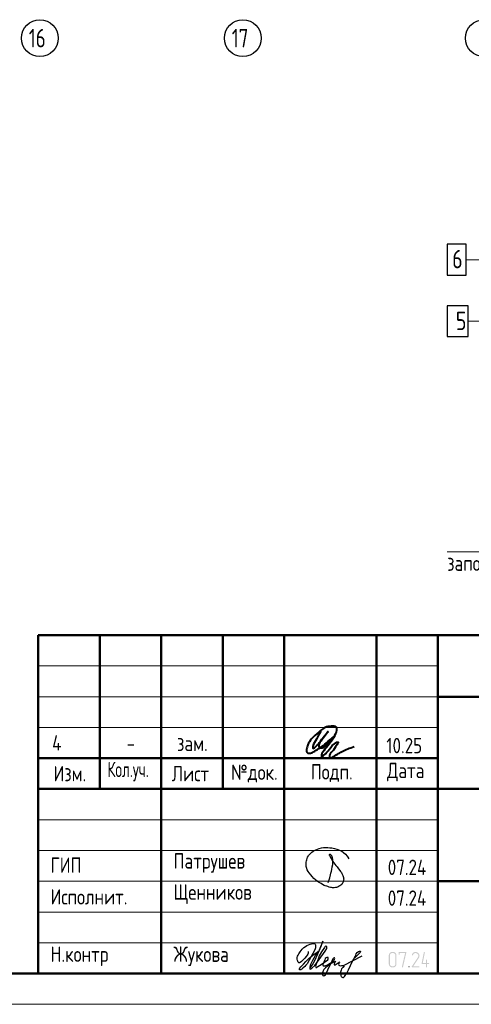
# Model space of a CAD drawing. Header units: millimetres. Extents: x 40580 to 1168286, y -220995 to 81020.
# Tile 300 of 419: x 764267 to 771610, y -128368 to -112364. Entities that reach past the tile are written whole.
import ezdxf

# ---------------------------------------------------------------- set-up
doc = ezdxf.new("R2010")
doc.units = ezdxf.units.MM
doc.linetypes.add('CENTER', pattern=[2, 1.25, -0.25, 0.25, -0.25])
for name, color, linetype, lineweight in [('Standard', 7, 'Continuous', 25), ('ОСИ', 7, 'CENTER', 15), ('Основная', 7, 'Continuous', 40), ('Позиционная метка линия выноска', 7, 'Continuous', 13), ('Примечания', 7, 'Continuous', 13), ('Ребро вкладыша арматура S1', 52, 'Continuous', 25), ('Ребро вкладыша арматура поперечная AW', 52, 'Continuous', 25)]:
    doc.layers.add(name, color=color, linetype=linetype, lineweight=lineweight)
doc.styles.add('GOST 2.304', font='isocpeur.ttf', dxfattribs={"width": 0.8})
doc.styles.add('GOST 2.304-81', font='txt')
doc.styles.add('ISOCPEUR', font='isocpeur.ttf')

# ---------------------------------------------------------------- blocks, each defined once
blk = doc.blocks.new('яяя')
at = {"lineweight": 30}
for points in [[(345424, 110432), (345425, 110410), (345424, 110397), (345417, 110379), (345406, 110350), (345390, 110319), (345357, 110275), (345310, 110221), (345265, 110176), (345198, 110110), (345161, 110077), (345133, 110066), (345116, 110066), (345102, 110075), (345090, 110091), (345082, 110115), (345074, 110146), (345066, 110182), (345064, 110206), (345067, 110234), (345077, 110278), (345095, 110320), (345114, 110361), (345134, 110395), (345159, 110428), (345195, 110469), (345228, 110506), (345284, 110560), (345331, 110595), (345379, 110625), (345435, 110648), (345486, 110670), (345532, 110686), (345573, 110696), (345605, 110698), (345621, 110695), (345635, 110687), (345648, 110671), (345656, 110649), (345659, 110625), (345659, 110583), (345656, 110553), (345647, 110523), (345635, 110489), (345387, 110033), (345349, 109985), (345311, 109948), (345247, 109889), (345209, 109858), (345192, 109844), (345180, 109837), (345157, 109833), (345150, 109835), (345140, 109842), (345135, 109856), (345138, 109881), (345148, 109892), (345183, 109930), (345267, 110024), (345343, 110105), (345455, 110213), (345617, 110343), (345775, 110456), (345811, 110526), (345838, 110607), (345890, 110740), (345902, 110771), (345698, 110295), (345672, 110226), (345626, 110132), (345572, 110032), (345518, 109953), (345481, 109918), (345497, 110001), (345567, 110147), (345655, 110301), (345760, 110442)], [(345481, 109918), (345476, 109896), (345475, 109874), (345485, 109861), (345506, 109866), (345539, 109891), (345632, 109983), (345968, 110450), (346022, 110527), (346029, 110560), (346027, 110579), (346026, 110590), (346010, 110605), (345993, 110609), (345975, 110601), (345962, 110584), (345954, 110562), (345857, 110421), (345783, 110292), (345741, 110183), (345701, 110079), (345665, 109985), (345660, 109952), (345666, 109929), (345669, 109915), (345682, 109910), (345702, 109914), (345735, 109941), (345846, 110007), (346065, 110160), (346075, 110193), (346070, 110217), (346066, 110236), (346052, 110241), (346030, 110241), (346007, 110228), (345978, 110203), (345960, 110164), (345892, 110010), (345895, 109986), (345904, 109966), (345925, 109964), (345969, 109968), (346045, 110000), (346218, 110114), (346261, 110154), (346280, 110184), (346282, 110210), (346278, 110225), (346263, 110229), (346241, 110222), (346220, 110198), (346162, 110049), (345989, 109904), (345932, 109849), (345906, 109805), (345891, 109739), (345890, 109690), (345899, 109652), (345924, 109647), (345956, 109655), (345980, 109674), (346058, 109838), (346158, 110046), (346261, 110098), (346314, 110120), (346292, 110079), (346269, 110036), (346261, 110008), (346267, 109998), (346293, 109998), (346363, 110039), (346445, 110095), (346421, 110068), (346414, 110040), (346407, 110011), (346416, 109990), (346466, 109972), (346509, 109977), (346574, 109984), (347172, 110293)], [(346586, 109971), (346543, 109917), (346509, 109873), (346489, 109825), (346475, 109767), (346472, 109710), (346478, 109675), (346485, 109641), (346501, 109621), (346517, 109602), (346542, 109589), (346568, 109592), (346605, 109620), (346680, 109731), (346736, 109842), (346865, 110115), (346962, 110290), (346969, 110318), (346979, 110360), (347013, 110403), (347056, 110434), (347091, 110450), (347109, 110450), (347121, 110434), (347115, 110405), (347072, 110355), (347012, 110307), (346924, 110222)]]:
    blk.add_lwpolyline(points, dxfattribs=at)
blk = doc.blocks.new('Из_буфера32210')
at = {"color": 7, "lineweight": 25}
blk.add_lwpolyline([(357, 84), (386, 160), (399, 213), (405, 239), (412, 268), (420, 299), (427, 339), (434, 380), (437, 414), (438, 442), (436, 466), (430, 489), (425, 504), (417, 519), (409, 531), (405, 535), (403, 536), (400, 539), (394, 541), (387, 543), (383, 542), (379, 539), (377, 534), (377, 528), (379, 523), (438, 428), (470, 382), (484, 365), (504, 341), (528, 310), (551, 280), (562, 264), (575, 247), (582, 235), (589, 220), (599, 198), (606, 184), (610, 167), (611, 155), (612, 143), (611, 127), (609, 116), (603, 96), (596, 82), (588, 69), (579, 56), (563, 43), (551, 34), (539, 25), (524, 16), (511, 10), (494, 5), (481, 3), (456, 0), (432, 1), (415, 3), (396, 6), (375, 11), (355, 19), (336, 24), (310, 31), (293, 39), (269, 53), (243, 69), (223, 80), (202, 93), (180, 109), (152, 128), (126, 152), (98, 182), (77, 211), (52, 241), (32, 266), (20, 293), (8, 329), (3, 348), (1, 373), (0, 393), (1, 417), (6, 440), (13, 454), (20, 476), (26, 497), (38, 517), (47, 529), (60, 548), (75, 563), (95, 581), (115, 593), (135, 606), (161, 618), (187, 628), (213, 638), (251, 647), (282, 653), (319, 655), (353, 655), (384, 652), (418, 648), (460, 641), (503, 628), (544, 611), (579, 594), (611, 573), (639, 545), (666, 515), (679, 496), (694, 471)], dxfattribs=at)

msp = doc.modelspace()

# ---------------------------------------------------------------- hatches: boundary and pattern name
at = {"layer": 'Standard', "linetype": 'Continuous', "lineweight": 25, "transparency": 33554687}
h = msp.add_hatch(color=7, dxfattribs=at)
h.paths.add_polyline_path([(770393.5, -127713.9), (770393.5, -127716.6), (770393.3, -127719.3), (770393, -127721.9), (770392.5, -127724.4), (770392, -127727), (770391.3, -127729.4), (770390.6, -127731.9), (770389.6, -127734.2), (770388.6, -127736.5), (770387.4, -127738.8), (770386.2, -127741.1), (770384.7, -127743.2), (770383.3, -127745.4), (770381.6, -127747.4), (770379.8, -127749.5), (770377.9, -127751.5), (770375.9, -127753.4), (770373.9, -127755.1), (770371.8, -127756.9), (770369.7, -127758.3), (770367.5, -127759.8), (770365.2, -127761), (770363, -127762.3), (770360.6, -127763.2), (770358.3, -127764.2), (770355.8, -127765), (770353.3, -127765.7), (770350.8, -127766.2), (770348.2, -127766.7), (770345.5, -127766.9), (770342.9, -127767.2), (770340.1, -127767.2), (770322.3, -127767.2), (770319.8, -127767.2), (770317.2, -127766.9), (770314.7, -127766.7), (770312.3, -127766.2), (770309.9, -127765.7), (770307.5, -127765), (770305.1, -127764.3), (770302.8, -127763.3), (770300.5, -127762.3), (770298.3, -127761.1), (770296, -127759.9), (770293.8, -127758.4), (770291.7, -127757), (770289.6, -127755.3), (770287.4, -127753.6), (770285.4, -127751.6), (770283.4, -127749.7), (770281.6, -127747.6), (770279.8, -127745.6), (770278.3, -127743.4), (770276.7, -127741.3), (770275.5, -127739), (770274.2, -127736.8), (770273.2, -127734.4), (770272.1, -127732.1), (770271.4, -127729.6), (770270.6, -127727.1), (770270.1, -127724.6), (770269.6, -127722), (770269.3, -127719.3), (770269.1, -127716.7), (770269.1, -127713.9), (770269.1, -127571.8), (770269.1, -127569.1), (770269.3, -127566.5), (770269.6, -127563.9), (770270, -127561.5), (770270.5, -127558.9), (770271.2, -127556.5), (770272, -127554.1), (770272.9, -127551.8), (770273.9, -127549.5), (770275.1, -127547.2), (770276.3, -127545), (770277.8, -127542.8), (770279.2, -127540.6), (770280.9, -127538.5), (770282.6, -127536.5), (770284.5, -127534.5), (770286.5, -127532.5), (770288.5, -127530.7), (770290.5, -127529), (770292.7, -127527.5), (770294.8, -127526), (770297.1, -127524.7), (770299.3, -127523.5), (770301.7, -127522.5), (770304.1, -127521.5), (770306.5, -127520.7), (770309, -127520), (770311.6, -127519.5), (770314.2, -127519), (770316.8, -127518.7), (770319.5, -127518.5), (770322.3, -127518.5), (770340.1, -127518.5), (770342.8, -127518.5), (770345.4, -127518.7), (770348.1, -127519), (770350.6, -127519.4), (770353.2, -127519.9), (770355.6, -127520.7), (770358.1, -127521.4), (770360.4, -127522.4), (770362.8, -127523.3), (770365, -127524.6), (770367.3, -127525.8), (770369.4, -127527.2), (770371.6, -127528.7), (770373.7, -127530.4), (770375.7, -127532.1), (770377.7, -127534), (770379.7, -127536), (770381.4, -127538), (770383.1, -127540.1), (770384.6, -127542.2), (770386.1, -127544.4), (770387.3, -127546.6), (770388.6, -127548.9), (770389.6, -127551.2), (770390.6, -127553.6), (770391.3, -127556.1), (770392, -127558.5), (770392.5, -127561.1), (770393, -127563.7), (770393.3, -127566.3), (770393.5, -127569), (770393.5, -127571.8)], flags=16)
h.paths.add_polyline_path([(770375.8, -127713.9), (770375.8, -127571.7), (770375.8, -127568.1), (770375.2, -127564.7), (770374.5, -127561.3), (770373.2, -127558.2), (770371.9, -127555), (770369.9, -127552.2), (770368, -127549.3), (770365.3, -127546.7), (770362.7, -127544), (770359.8, -127542.1), (770356.9, -127540.1), (770353.8, -127538.8), (770350.6, -127537.5), (770347.2, -127536.8), (770343.8, -127536.2), (770340.1, -127536.2), (770322.3, -127536.2), (770318.6, -127536.2), (770315.2, -127536.8), (770311.8, -127537.5), (770308.7, -127538.8), (770305.5, -127540.1), (770302.6, -127542), (770299.8, -127544), (770297.2, -127546.6), (770294.6, -127549.2), (770292.6, -127552), (770290.7, -127554.9), (770289.4, -127558.1), (770288.1, -127561.2), (770287.4, -127564.6), (770286.8, -127568), (770286.8, -127571.7), (770286.8, -127713.9), (770286.8, -127717.5), (770287.4, -127720.9), (770288.1, -127724.2), (770289.5, -127727.4), (770290.8, -127730.5), (770292.8, -127733.4), (770294.8, -127736.3), (770297.5, -127738.9), (770300.2, -127741.6), (770303.1, -127743.5), (770306, -127745.5), (770309.1, -127746.8), (770312.2, -127748.2), (770315.5, -127748.8), (770318.8, -127749.5), (770322.3, -127749.5), (770340.1, -127749.5), (770343.7, -127749.5), (770347.1, -127748.8), (770350.4, -127748.2), (770353.6, -127746.9), (770356.7, -127745.7), (770359.6, -127743.8), (770362.5, -127741.9), (770365.1, -127739.3), (770367.8, -127736.8), (770369.8, -127734), (770371.8, -127731.1), (770373.2, -127727.9), (770374.5, -127724.8), (770375.2, -127721.3), (770375.8, -127717.8)])
for points in [[(770553.3, -127529.3), (770499.9, -127760.3), (770499.6, -127761.1), (770498.8, -127762.3), (770498, -127763.6), (770496.7, -127765.4), (770491.3, -127767.2), (770489.7, -127767.2), (770488.1, -127766.6), (770486.5, -127766.1), (770484.9, -127765), (770484.2, -127764.5), (770483.7, -127763.8), (770483.2, -127763.1), (770482.8, -127762.3), (770482.4, -127761.5), (770482.3, -127760.6), (770482.1, -127759.7), (770482.1, -127758.6), (770482.4, -127756.3), (770533.4, -127536.2), (770446.6, -127536.2), (770446.6, -127553.8), (770446.6, -127554.8), (770446.5, -127555.8), (770446.3, -127556.7), (770446, -127557.6), (770445.7, -127558.4), (770445.2, -127559.2), (770444.8, -127559.9), (770444.1, -127560.5), (770442.9, -127561.6), (770441.3, -127562.1), (770439.7, -127562.6), (770437.8, -127562.6), (770437.3, -127562.6), (770436.6, -127562.5), (770436, -127562.4), (770435.2, -127562.1), (770434.5, -127561.8), (770433.5, -127561.4), (770432.6, -127561), (770431.6, -127560.5), (770430.9, -127560), (770430.4, -127559.3), (770429.9, -127558.6), (770429.6, -127557.8), (770429.2, -127556.9), (770429.1, -127555.9), (770428.9, -127554.9), (770428.9, -127553.8), (770428.9, -127527.3), (770428.9, -127526.2), (770429, -127525.3), (770429.2, -127524.3), (770429.5, -127523.5), (770429.7, -127522.6), (770430.2, -127521.9), (770430.6, -127521.3), (770431.1, -127520.7), (770431.7, -127520.1), (770432.4, -127519.7), (770433.1, -127519.3), (770433.9, -127519), (770434.7, -127518.8), (770435.7, -127518.6), (770436.7, -127518.5), (770437.8, -127518.5), (770544.6, -127518.5), (770546.7, -127518.5), (770548.3, -127519), (770550, -127519.6), (770551.2, -127520.7), (770552.4, -127521.8), (770553.1, -127523.3), (770553.7, -127524.8), (770553.7, -127526.6)], [(770757.2, -127767.2), (770651, -127767.2), (770649.4, -127767.2), (770647.8, -127766.5), (770646.3, -127765.8), (770644.8, -127764.3), (770643.5, -127762.8), (770642.9, -127761.1), (770642.3, -127759.5), (770642.3, -127757.6), (770642.3, -127756.3), (770642.6, -127755.3), (770642.9, -127754.2), (770643.5, -127753.3), (770741.2, -127605.8), (770744.9, -127598.9), (770747.6, -127592.7), (770748.6, -127589.5), (770749.2, -127586.2), (770749.7, -127582.9), (770749.7, -127579.5), (770749.7, -127577.3), (770749.5, -127575.1), (770749.2, -127573), (770748.8, -127570.9), (770748.3, -127568.8), (770747.6, -127566.8), (770747, -127564.9), (770746.1, -127563), (770745.1, -127561.1), (770744, -127559.3), (770742.9, -127557.4), (770741.5, -127555.7), (770740.1, -127554), (770738.5, -127552.3), (770736.9, -127550.7), (770735.1, -127549.2), (770733.5, -127547.7), (770731.8, -127546.5), (770730, -127545.2), (770728.1, -127544), (770726.2, -127542.9), (770724.2, -127541.9), (770722.2, -127540.9), (770720, -127540), (770717.8, -127539.2), (770715.6, -127538.5), (770713.4, -127537.9), (770711.2, -127537.4), (770709, -127537), (770706.8, -127536.8), (770704.6, -127536.5), (770702.4, -127536.5), (770699.3, -127536.5), (770696.3, -127537), (770693.3, -127537.4), (770690.4, -127538.3), (770687.6, -127539.1), (770684.8, -127540.4), (770682.1, -127541.7), (770679.4, -127543.4), (770676.8, -127545.1), (770674.4, -127547.4), (770672.1, -127549.7), (770669.9, -127552.6), (770667.8, -127555.5), (770665.9, -127559), (770664, -127562.5), (770662.4, -127566.6), (770661.8, -127568.1), (770661.1, -127569.1), (770660.3, -127570.2), (770659.3, -127570.9), (770658.4, -127571.4), (770657.1, -127571.8), (770655.9, -127572.2), (770654.4, -127572.5), (770652.5, -127572.5), (770650.9, -127571.9), (770649.2, -127571.3), (770647.9, -127570.1), (770647.2, -127569.5), (770646.7, -127568.8), (770646.1, -127568.1), (770645.8, -127567.3), (770645.5, -127566.5), (770645.3, -127565.7), (770645.1, -127564.8), (770645.1, -127563.8), (770645.6, -127560.6), (770646.6, -127557.9), (770647.6, -127555.4), (770648.7, -127552.9), (770649.9, -127550.5), (770651.1, -127548.1), (770652.4, -127545.9), (770653.7, -127543.7), (770655.2, -127541.7), (770656.7, -127539.7), (770658.2, -127537.8), (770659.8, -127536), (770661.5, -127534.3), (770663.3, -127532.6), (770665.1, -127531.1), (770667, -127529.6), (770668.9, -127528.2), (770672.4, -127525.8), (770676.2, -127524), (770680, -127522.1), (770684.1, -127520.9), (770688.2, -127519.7), (770692.5, -127519.1), (770696.8, -127518.5), (770701.5, -127518.5), (770704.6, -127518.5), (770707.7, -127518.8), (770710.8, -127519), (770713.8, -127519.6), (770716.9, -127520.1), (770719.8, -127520.9), (770722.7, -127521.7), (770725.6, -127522.8), (770728.4, -127523.9), (770731.2, -127525.3), (770733.9, -127526.6), (770736.6, -127528.3), (770739.3, -127529.9), (770741.9, -127531.8), (770744.5, -127533.7), (770747, -127535.9), (770749.6, -127538.2), (770751.9, -127540.6), (770754.2, -127543), (770756.2, -127545.5), (770758.1, -127548), (770759.8, -127550.6), (770761.4, -127553.2), (770762.7, -127555.9), (770764, -127558.7), (770765, -127561.5), (770766, -127564.4), (770766.6, -127567.3), (770767.3, -127570.3), (770767.6, -127573.3), (770768, -127576.4), (770768, -127579.6), (770768, -127584), (770767.3, -127588.3), (770766.6, -127592.6), (770765.3, -127596.8), (770764.6, -127598.9), (770763.7, -127601.1), (770762.8, -127603.3), (770761.6, -127605.7), (770760.5, -127608.1), (770759.1, -127610.6), (770757.7, -127613.1), (770756, -127615.8), (770667.7, -127749.5), (770757.2, -127749.5), (770758.9, -127749.5), (770760.4, -127750.2), (770762, -127750.8), (770763.3, -127752.2), (770764.7, -127753.6), (770765.4, -127755.1), (770766.1, -127756.6), (770766.1, -127758.3), (770766.1, -127759.9), (770765.5, -127761.4), (770764.9, -127762.9), (770763.8, -127764.3), (770763.2, -127765), (770762.5, -127765.6), (770761.8, -127766.1), (770761, -127766.5), (770760.2, -127766.8), (770759.2, -127767), (770758.3, -127767.2)], [(770890.7, -127696.2), (770917.6, -127696.2), (770919.3, -127696.2), (770920.8, -127696.9), (770922.3, -127697.6), (770923.7, -127698.9), (770925.1, -127700.3), (770925.8, -127701.8), (770926.5, -127703.4), (770926.5, -127705.1), (770926.5, -127706.6), (770925.9, -127708.1), (770925.3, -127709.7), (770924.1, -127711.1), (770923.6, -127711.8), (770922.9, -127712.3), (770922.2, -127712.8), (770921.3, -127713.2), (770920.5, -127713.5), (770919.6, -127713.7), (770918.6, -127713.9), (770917.6, -127713.9), (770890.7, -127713.9), (770890.7, -127758.3), (770890.7, -127759.4), (770890.6, -127760.4), (770890.4, -127761.3), (770890.1, -127762.2), (770889.8, -127763), (770889.3, -127763.7), (770888.9, -127764.5), (770888.2, -127765.1), (770887, -127766.2), (770885.4, -127766.7), (770883.8, -127767.2), (770881.9, -127767.2), (770881.4, -127767.2), (770880.8, -127767.1), (770880.1, -127767), (770879.4, -127766.7), (770878.6, -127766.4), (770877.7, -127766), (770876.7, -127765.6), (770875.7, -127765.1), (770875, -127764.6), (770874.5, -127763.9), (770874, -127763.2), (770873.7, -127762.3), (770873.4, -127761.5), (770873.2, -127760.5), (770873, -127759.5), (770873, -127758.3), (770873, -127713.9), (770810.8, -127713.9), (770808.9, -127713.9), (770807.3, -127713.3), (770805.7, -127712.7), (770804.4, -127711.4), (770803.2, -127710.2), (770802.6, -127708.7), (770801.9, -127707.2), (770801.9, -127705.4), (770802.1, -127703.3), (770837.6, -127525.6), (770837.9, -127523.8), (770838.7, -127522.5), (770839.4, -127521.1), (770840.7, -127520.3), (770846.2, -127518.5), (770847.9, -127518.5), (770849.5, -127519.1), (770851.1, -127519.7), (770852.5, -127520.9), (770853.2, -127521.5), (770853.7, -127522.2), (770854.2, -127522.9), (770854.5, -127523.7), (770854.9, -127524.4), (770855.1, -127525.3), (770855.2, -127526.2), (770855.2, -127527.2), (770855, -127529.1), (770821.6, -127696.2), (770873, -127696.2), (770873, -127651.6), (770873, -127650.1), (770873.7, -127648.6), (770874.4, -127647.1), (770875.8, -127645.7), (770876.4, -127644.9), (770877.2, -127644.4), (770877.9, -127643.8), (770878.7, -127643.5), (770879.4, -127643.1), (770880.2, -127642.9), (770881, -127642.7), (770881.9, -127642.7), (770883.5, -127642.7), (770885, -127643.3), (770886.5, -127643.9), (770887.9, -127645), (770888.6, -127645.6), (770889.1, -127646.3), (770889.7, -127647), (770890, -127647.8), (770890.4, -127648.7), (770890.5, -127649.6), (770890.7, -127650.6), (770890.7, -127651.6)], [(770597.6, -127749.5), (770599.3, -127749.5), (770600.8, -127750.2), (770602.3, -127750.8), (770603.7, -127752.2), (770605.1, -127753.6), (770605.8, -127755.1), (770606.4, -127756.6), (770606.4, -127758.3), (770606.4, -127759.9), (770605.9, -127761.4), (770605.3, -127762.9), (770604.1, -127764.3), (770603.6, -127765), (770602.9, -127765.6), (770602.2, -127766.1), (770601.4, -127766.5), (770600.5, -127766.8), (770599.6, -127767), (770598.7, -127767.2), (770597.6, -127767.2), (770595.6, -127767.2), (770593.9, -127766.6), (770592.3, -127765.9), (770591, -127764.7), (770589.9, -127763.3), (770589.3, -127761.7), (770588.7, -127760.1), (770588.7, -127758.3), (770588.7, -127757.3), (770589.3, -127755.9), (770589.8, -127754.5), (770590.9, -127752.8), (770591.4, -127752), (770592.1, -127751.4), (770592.8, -127750.7), (770593.6, -127750.3), (770594.5, -127749.9), (770595.4, -127749.7), (770596.4, -127749.5)]]:
    msp.add_hatch(color=7, dxfattribs=at).paths.add_polyline_path(points, flags=16)

# ---------------------------------------------------------------- linework, layer by layer
at = {"layer": 'Standard', "color": 7, "linetype": 'Continuous', "lineweight": 50, "transparency": 33554687}
for p, q in [((764568.3, -127868.5), (764568.3, -122368.5)), ((764568.3, -122368.5), (783068.3, -122368.5)), ((765568.3, -124868.5), (765568.3, -122368.5)), ((766568.3, -127868.5), (766568.3, -122368.5)), ((767568.3, -124868.5), (767568.3, -122368.5)), ((768568.3, -127868.5), (768568.3, -122368.5)), ((770068.3, -127868.5), (770068.3, -122368.5)), ((771068.3, -127868.5), (771068.3, -122368.5)), ((771068.3, -123368.5), (783068.3, -123368.5)), ((764568.3, -124368.5), (771068.3, -124368.5)), ((764568.3, -124368.5), (771068.3, -124368.5)), ((764568.3, -124868.5), (771068.3, -124868.5)), ((764568.3, -124868.5), (771068.3, -124868.5)), ((771068.3, -124868.5), (783068.3, -124868.5)), ((771068.3, -126368.5), (783068.3, -126368.5))]:
    msp.add_line(p, q, dxfattribs=at)
at = {"layer": 'Standard', "color": 7, "linetype": 'Continuous', "lineweight": 13, "transparency": 33554687}
for p, q in [((764568.3, -122868.5), (771068.3, -122868.5)), ((764568.3, -123368.5), (771068.3, -123368.5)), ((764568.3, -123868.5), (771068.3, -123868.5)), ((764568.3, -125368.5), (771068.3, -125368.5)), ((764568.3, -125868.5), (771068.3, -125868.5)), ((764568.3, -125868.5), (771068.3, -125868.5)), ((764568.3, -126368.5), (771068.3, -126368.5)), ((764568.3, -126368.5), (771068.3, -126368.5)), ((764568.3, -126868.5), (771068.3, -126868.5)), ((764568.3, -127368.5), (771068.3, -127368.5))]:
    msp.add_line(p, q, dxfattribs=at)
at = {"layer": 'Standard', "color": 7, "linetype": 'Continuous', "lineweight": 25, "transparency": 33554687}
msp.add_line((764568.3, -127868.5), (783068.3, -127868.5), dxfattribs=at)
msp.add_line((764568.3, -127868.5), (783068.3, -127868.5), dxfattribs=at)
msp.add_line((764568.3, -127868.5), (783068.3, -127868.5), dxfattribs=at)
at = {"layer": 'Standard', "color": 7, "linetype": 'Continuous', "lineweight": 13, "transparency": 33554687}
msp.add_lwpolyline([(741568.3, -128368.4), (783568.3, -128368.4), (783568.3, -98668.4), (741568.3, -98668.4), (741568.3, -128368.4)], close=True, dxfattribs=at)
at = {"layer": 'Standard', "color": 7, "linetype": 'Continuous', "lineweight": 50, "transparency": 33554687}
msp.add_lwpolyline([(743568.3, -99168.4), (783068.3, -99168.4), (783068.3, -127868.4), (743568.3, -127868.4), (743568.3, -99168.4)], close=True, dxfattribs=at)
at = {"layer": 'ОСИ', "color": 7, "linetype": 'Continuous', "lineweight": -3, "transparency": 33554687}
for centre in [(764595.3, -112664), (767895.3, -112664), (771815.3, -112664)]:
    msp.add_circle(centre, 300, dxfattribs=at)
at = {"layer": 'Основная', "color": 7, "ltscale": 100}
msp.add_spline([(769161.1, -123931), (769091.7, -124057.3), (769034.7, -124179.2), (769034.7, -124207.2), (769069.4, -124189.3), (769166.7, -124084.2), (769278.5, -123936.5), (769198, -124040.6), (769135.3, -124135.6), (769143.2, -124197.1), (769202.4, -124191.5), (769280.7, -124125.6), (769372.4, -124017.1), (769423.9, -123913.1), (769417.2, -123865), (769332.9, -123848.7), (769258.4, -123859.4), (769128.6, -123944.4), (769011.2, -124054), (768954.2, -124151.3), (768932.9, -124224), (768934, -124270.9), (768974.3, -124288.8), (769042.5, -124265.4), (769230.4, -124140.1), (769384.7, -124012.6), (769229, -124223.5), (769173.5, -124320.8), (769173.4, -124339.2), (769206.9, -124322.4), (769300.9, -124225.1), (769426.1, -124109.9), (769445.1, -124105.4), (769427.2, -124147.9), (769350.2, -124259.8), (769303.1, -124347), (769309.8, -124366), (769345.6, -124357.1), (769508.9, -124257.5), (769703.5, -124179.2)], degree=3, dxfattribs=at)
at = {"layer": 'Позиционная метка линия выноска', "color": 7, "linetype": 'Continuous', "lineweight": 13, "transparency": 33554687}
for points in [[(771528.3, -116265.1), (773985, -116265.1), (773985, -118415.1)], [(771558.3, -117265.1), (773689.1, -117265.1), (773689.1, -118393.3)], [(771218.3, -121011.8), (775049.6, -121011.8), (775049.6, -119315.1)]]:
    msp.add_lwpolyline(points, dxfattribs=at)
at = {"layer": 'Ребро вкладыша арматура S1', "color": 7, "linetype": 'Continuous', "lineweight": 25, "transparency": 33554687}
msp.add_lwpolyline([(771218.3, -116515.1), (771528.3, -116515.1), (771528.3, -116015.1), (771218.3, -116015.1), (771218.3, -116515.1)], dxfattribs=at)
at = {"layer": 'Ребро вкладыша арматура поперечная AW', "color": 7, "linetype": 'Continuous', "lineweight": 25, "transparency": 33554687}
msp.add_lwpolyline([(771218.3, -117515.1), (771558.3, -117515.1), (771558.3, -117015.1), (771218.3, -117015.1), (771218.3, -117515.1)], dxfattribs=at)
msp.add_lwpolyline([(771218.3, -117515.1), (771558.3, -117515.1), (771558.3, -117015.1), (771218.3, -117015.1), (771218.3, -117515.1)], dxfattribs=at)

# ---------------------------------------------------------------- block references
at = {"color": 1, "ltscale": 100}
msp.add_blockref('Из_буфера32210', (768923.4, -126474.7), dxfattribs=at)
at = {"color": 2, "lineweight": 60, "xscale": 0.5, "yscale": 0.5, "zscale": 0.5}
msp.add_blockref('яяя', (596247.6, -182727), dxfattribs=at)

# ---------------------------------------------------------------- texts
at = {"layer": 'Standard', "color": 7, "linetype": 'Continuous', "lineweight": 25, "transparency": 33554687, "char_height": 250, "style": 'GOST 2.304-81'}
for s, insert, width, attachment_point in [('4', (764870.4, -123993.7), 283.333, 2), ('10.25', (770228.8, -124288.5), 693.365, 7), ('-', (766074.8, -124002.6), 283.333, 2), ('зам.', (767074.8, -124002.6), 283.333, 2), ('Изм.', (764816.2, -124743.7), 631.146, 7), ('\\W0.83;Кол.уч.', (765695.3, -124743.7), 799.955, 7), ('Лист', (766739.1, -124743.7), 782.227, 7), ('№док.', (767703.7, -124761), 853.387, 7), ('Подп.', (768999.6, -124754.1), 764.532, 7), ('Дата', (770241.3, -124743.7), 782.227, 7), ('ГИП', (764768.3, -126231), 586.81, 7), ('Патрушев', (766768.3, -126231), 1386.365, 7), ('07.24', (770251.4, -126267.2), 817.621, 7), ('Исполнит.', (764768.3, -126746.7), 1386.365, 7), ('Щенников', (766768.3, -126737.1), 1333.081, 7), ('07.24', (770251.4, -126767.2), 817.621, 7), ('Н.контр', (764768.3, -127746.7), 1102.087, 7), ('Жукова', (766768.3, -127746.7), 1031.11, 7)]:
    msp.add_mtext(s, dxfattribs=dict(at, insert=insert, width=width, attachment_point=attachment_point))
at = {"layer": 'ОСИ', "color": 7, "linetype": 'Continuous', "lineweight": 25, "transparency": 33554687, "char_height": 300, "width": 472.641, "attachment_point": 7, "style": 'ISOCPEUR'}
for s, insert in [('\\W0.75;16', (764415.3, -112813.9)), ('\\W0.75;17', (767715.3, -112813.9))]:
    msp.add_mtext(s, dxfattribs=dict(at, insert=insert))
at = {"layer": 'Примечания', "color": 7, "linetype": 'Continuous', "lineweight": 25, "transparency": 33554687, "insert": (771218.3, -121323.4), "char_height": 250, "width": 2692.065, "attachment_point": 7, "style": 'GOST 2.304'}
msp.add_mtext('заполнить\\~ПСБ-С\\~35', dxfattribs=at)
at = {"layer": 'Ребро вкладыша арматура S1', "color": 7, "linetype": 'Continuous', "lineweight": 13, "transparency": 33554687, "insert": (771299.5, -116405.1), "char_height": 300, "width": 326.834, "attachment_point": 7, "style": 'ISOCPEUR'}
msp.add_mtext('{\\W0.7800;6}', dxfattribs=at)
at = {"layer": 'Ребро вкладыша арматура поперечная AW', "color": 7, "linetype": 'Continuous', "lineweight": 13, "transparency": 33554687, "insert": (771357.2, -117409.9), "char_height": 300, "width": 359.839, "attachment_point": 7, "style": 'ISOCPEUR'}
msp.add_mtext('{\\W0.8000;5}', dxfattribs=at)

doc.saveas('drawing.dxf')
